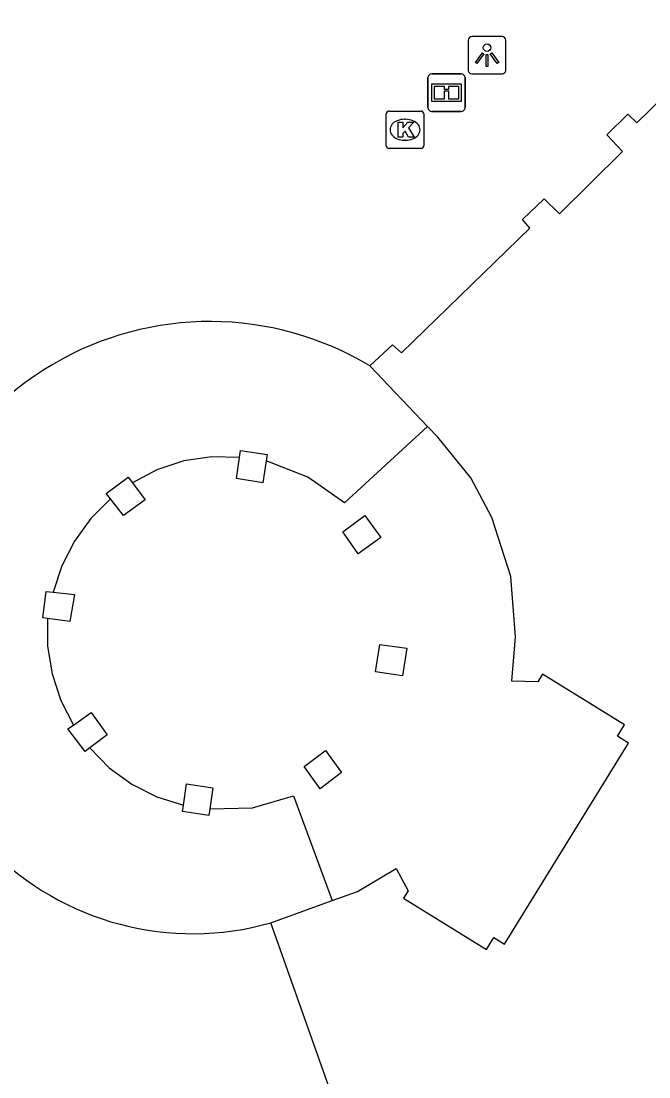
# Model space of a CAD drawing. Extents: x 161087 to 161922, y 382574 to 383873.
# Drawn here: x 161348.83 to 161365.57, y 383402.06 to 383430.23 of the extents above; entities that cross this region are included whole.
import ezdxf

# ---------------------------------------------------------------- set-up
doc = ezdxf.new("R2010")
doc.units = 0
for name, color, linetype in [('IMGEO_Informatiebord', 7, 'Continuous'), ('IMGEO_Kolk', 7, 'Continuous'), ('IMGEO_Lichtpunt', 7, 'Continuous'), ('IMGEO_Pand', 7, 'Continuous'), ('IMGEO_Pand_overbouw', 7, 'Continuous'), ('IMGEO_Voetpad_open', 7, 'Continuous')]:
    doc.layers.add(name, color=color, linetype=linetype)

msp = doc.modelspace()

# ---------------------------------------------------------------- linework, layer by layer
at = {"layer": 'IMGEO_Informatiebord'}
for p, q in [((161359.781, 383428.824), (161360.571, 383428.824)), ((161360.571, 383428.824), (161359.781, 383428.824)), ((161359.681, 383427.924), (161359.681, 383428.724)), ((161359.681, 383428.724), (161359.681, 383427.924)), ((161360.671, 383428.724), (161360.671, 383427.924)), ((161360.671, 383427.924), (161360.671, 383428.724)), ((161360.571, 383427.824), (161359.781, 383427.824)), ((161359.781, 383427.824), (161360.571, 383427.824))]:
    msp.add_line(p, q, dxfattribs=at)
for points in [[(161359.782, 383428.556), (161360.57, 383428.556), (161360.57, 383428.092), (161359.782, 383428.092), (161359.782, 383428.556)], [(161359.847, 383428.491), (161359.847, 383428.157), (161360.122, 383428.157), (161360.123, 383428.37), (161360.227, 383428.371), (161360.228, 383428.157), (161360.505, 383428.157), (161360.505, 383428.491), (161360.229, 383428.491), (161360.229, 383428.411), (161360.123, 383428.411), (161360.123, 383428.491), (161359.847, 383428.491)]]:
    msp.add_lwpolyline(points, dxfattribs=at)
for centre, start, end in [((161359.781, 383428.724), 90, 180), ((161359.781, 383428.724), 90, 180), ((161360.571, 383428.724), 0, 90), ((161360.571, 383428.724), 360, 90), ((161359.781, 383427.924), 180, 270), ((161359.781, 383427.924), 180, 270), ((161360.571, 383427.924), 270, 0), ((161360.571, 383427.924), 270, 0)]:
    msp.add_arc(centre, 0.1, start, end, dxfattribs=at)
at = {"layer": 'IMGEO_Kolk'}
for p, q in [((161358.569, 383426.907), (161358.569, 383427.759)), ((161358.644, 383427.833), (161359.496, 383427.833)), ((161359.57, 383427.759), (161359.57, 383426.907)), ((161359.057, 383427.613), (161359.082, 383427.613)), ((161359.08, 383427.053), (161359.055, 383427.053)), ((161359.496, 383426.833), (161358.644, 383426.833))]:
    msp.add_line(p, q, dxfattribs=at)
for points in [[(161358.569, 383426.907), (161358.569, 383427.759)], [(161358.644, 383427.833), (161359.496, 383427.833)], [(161359.57, 383427.759), (161359.57, 383426.907)], [(161358.89, 383427.533), (161359.013, 383427.533), (161359.013, 383427.382), (161359.143, 383427.533), (161359.307, 383427.533), (161359.161, 383427.382), (161359.314, 383427.133), (161359.162, 383427.133), (161359.077, 383427.297), (161359.013, 383427.23), (161359.013, 383427.133), (161358.89, 383427.133), (161358.89, 383427.533)], [(161359.496, 383426.833), (161358.644, 383426.833)]]:
    msp.add_lwpolyline(points, dxfattribs=at)
for centre, start, end in [((161358.646, 383427.757), 91.552, 178.448), ((161358.646, 383427.757), 91.552, 178.448), ((161359.494, 383427.757), 1.552, 88.448), ((161359.494, 383427.757), 1.552, 88.448), ((161358.646, 383426.909), 181.552, 268.448), ((161358.646, 383426.909), 181.552, 268.448), ((161359.494, 383426.909), 271.552, 358.448), ((161359.494, 383426.909), 271.552, 358.448)]:
    msp.add_arc(centre, 0.0765, start, end, dxfattribs=at)
for centre, major_axis, ratio, start_param, end_param in [((161359.056, 383427.333), (-0.387, 0.002), 0.722429, 4.712389, 7.853982), ((161359.081, 383427.333), (-0.39, 0.002), 0.717154, 1.570796, 4.712389)]:
    msp.add_ellipse(centre, major_axis=major_axis, ratio=ratio, start_param=start_param, end_param=end_param, dxfattribs=at)
at = {"layer": 'IMGEO_Lichtpunt'}
for p, q in [((161360.758, 383429.726), (161360.758, 383428.919)), ((161360.758, 383429.726), (161360.758, 383428.919)), ((161361.66, 383429.821), (161360.852, 383429.821)), ((161361.66, 383429.821), (161360.852, 383429.821)), ((161361.754, 383428.919), (161361.754, 383429.726)), ((161361.754, 383428.919), (161361.754, 383429.726)), ((161360.852, 383428.825), (161361.66, 383428.825)), ((161360.852, 383428.825), (161361.66, 383428.825))]:
    msp.add_line(p, q, dxfattribs=at)
for points in [[(161361.132, 383429.39), (161361.171, 383429.362), (161360.983, 383429.1), (161360.945, 383429.127), (161361.132, 383429.39)], [(161361.344, 383429.362), (161361.382, 383429.389), (161361.569, 383429.127), (161361.53, 383429.099), (161361.344, 383429.362)], [(161361.234, 383429.342), (161361.281, 383429.342), (161361.281, 383429.02), (161361.234, 383429.02), (161361.234, 383429.342)]]:
    msp.add_lwpolyline(points, dxfattribs=at)
msp.add_circle((161361.257, 383429.524), 0.0994, dxfattribs=at)
for centre, start, end in [((161360.852, 383429.726), 90, 180), ((161360.852, 383429.726), 90, 180), ((161361.66, 383429.726), 0, 90), ((161361.66, 383429.726), 0, 90), ((161360.852, 383428.919), 180, 270), ((161360.852, 383428.919), 180, 270), ((161361.66, 383428.919), 270, 0), ((161361.66, 383428.919), 270, 360)]:
    msp.add_arc(centre, 0.0946, start, end, dxfattribs=at)
at = {"layer": 'IMGEO_Pand'}
for points in [[(161358.128, 383421.032), (161358.737, 383421.594), (161358.978, 383421.382), (161362.403, 383424.705), (161362.199, 383424.935), (161362.785, 383425.492), (161363.191, 383425.093), (161364.868, 383426.752), (161364.449, 383427.196), (161365.016, 383427.752), (161365.256, 383427.521), (161367.451, 383429.66), (161367.213, 383429.874), (161367.812, 383430.446), (161367.961, 383430.213), (161386.254, 383447.893), (161386.404, 383448.037)], [(161355.486, 383406.172), (161357.129, 383406.766), (161357.8, 383407.008), (161358.832, 383407.619), (161359.15, 383407.024), (161359.029, 383406.827), (161361.243, 383405.464), (161361.436, 383405.779), (161361.722, 383405.603), (161365.031, 383410.968), (161364.736, 383411.15), (161364.926, 383411.457), (161362.739, 383412.807), (161362.611, 383412.598), (161361.92, 383412.624), (161362.015, 383413.803), (161361.893, 383415.412), (161361.382, 383416.984), (161360.822, 383418.042), (161359.947, 383419.127), (161359.669, 383419.419), (161358.128, 383421.032)], [(161354.57, 383418.024), (161354.655, 383418.586), (161354.683, 383418.773), (161355.39, 383418.67), (161355.365, 383418.499), (161355.278, 383417.912), (161354.57, 383418.024)], [(161351.555, 383417.037), (161351.213, 383417.484), (161351.101, 383417.63), (161351.681, 383418.066), (161351.798, 383417.909), (161352.136, 383417.457), (161351.555, 383417.037)], [(161357.406, 383416.605), (161357.993, 383417.041), (161358.421, 383416.458), (161357.82, 383416.014), (161357.406, 383416.605)], [(161350.13, 383414.209), (161349.533, 383414.29), (161349.404, 383414.308), (161349.498, 383415.017), (161349.682, 383414.996), (161350.249, 383414.933), (161350.13, 383414.209)], [(161358.393, 383413.602), (161359.116, 383413.499), (161359.003, 383412.764), (161358.282, 383412.871), (161358.393, 383413.602)], [(161351.124, 383411.192), (161350.658, 383410.837), (161350.538, 383410.746), (161350.075, 383411.347), (161350.222, 383411.45), (161350.695, 383411.781), (161351.124, 383411.192)], [(161356.945, 383410.772), (161357.371, 383410.18), (161356.806, 383409.748), (161356.38, 383410.34), (161356.945, 383410.772)], [(161353.944, 383409.777), (161353.863, 383409.213), (161353.837, 383409.032), (161353.135, 383409.146), (161353.159, 383409.313), (161353.242, 383409.882), (161353.944, 383409.777)], [(161362.212, 383387.608), (161362.107, 383387.495), (161355.486, 383406.172)]]:
    msp.add_lwpolyline(points, dxfattribs=at)
at = {"layer": 'IMGEO_Pand_overbouw'}
msp.add_lwpolyline([(161359.669, 383419.419), (161357.457, 383417.376), (161356.478, 383418.063), (161355.365, 383418.499), (161355.278, 383417.912), (161354.57, 383418.024), (161354.655, 383418.586), (161353.913, 383418.605), (161353.168, 383418.496), (161352.452, 383418.259), (161351.798, 383417.909), (161352.136, 383417.457), (161351.555, 383417.037), (161351.213, 383417.484), (161350.692, 383416.963), (161350.253, 383416.36), (161349.913, 383415.696), (161349.682, 383414.996), (161350.249, 383414.933), (161350.13, 383414.209), (161349.533, 383414.29), (161349.536, 383413.553), (161349.655, 383412.816), (161349.887, 383412.107), (161350.222, 383411.45), (161350.695, 383411.781), (161351.124, 383411.192), (161350.658, 383410.837), (161351.178, 383410.311), (161351.783, 383409.87), (161352.453, 383409.533), (161353.159, 383409.313), (161353.242, 383409.882), (161353.944, 383409.777), (161353.863, 383409.213), (161355.002, 383409.237), (161356.094, 383409.56), (161357.129, 383406.766), (161357.8, 383407.008), (161358.832, 383407.619), (161359.15, 383407.024), (161359.029, 383406.827), (161361.243, 383405.464), (161361.436, 383405.779), (161361.722, 383405.603), (161365.031, 383410.968), (161364.736, 383411.15), (161364.926, 383411.457), (161362.739, 383412.807), (161362.611, 383412.598), (161361.92, 383412.624), (161362.015, 383413.803), (161361.893, 383415.412), (161361.382, 383416.984), (161360.822, 383418.042), (161359.947, 383419.127)], close=True, dxfattribs=at)
at = {"layer": 'IMGEO_Voetpad_open'}
for centre, radius, start, end in [((161353.865, 383413.956), 8.261, 58.9359, 182.0528), ((161353.407, 383413.483), 7.601, 224.5565, 285.8759)]:
    msp.add_arc(centre, radius, start, end, dxfattribs=at)

doc.saveas('drawing.dxf')
